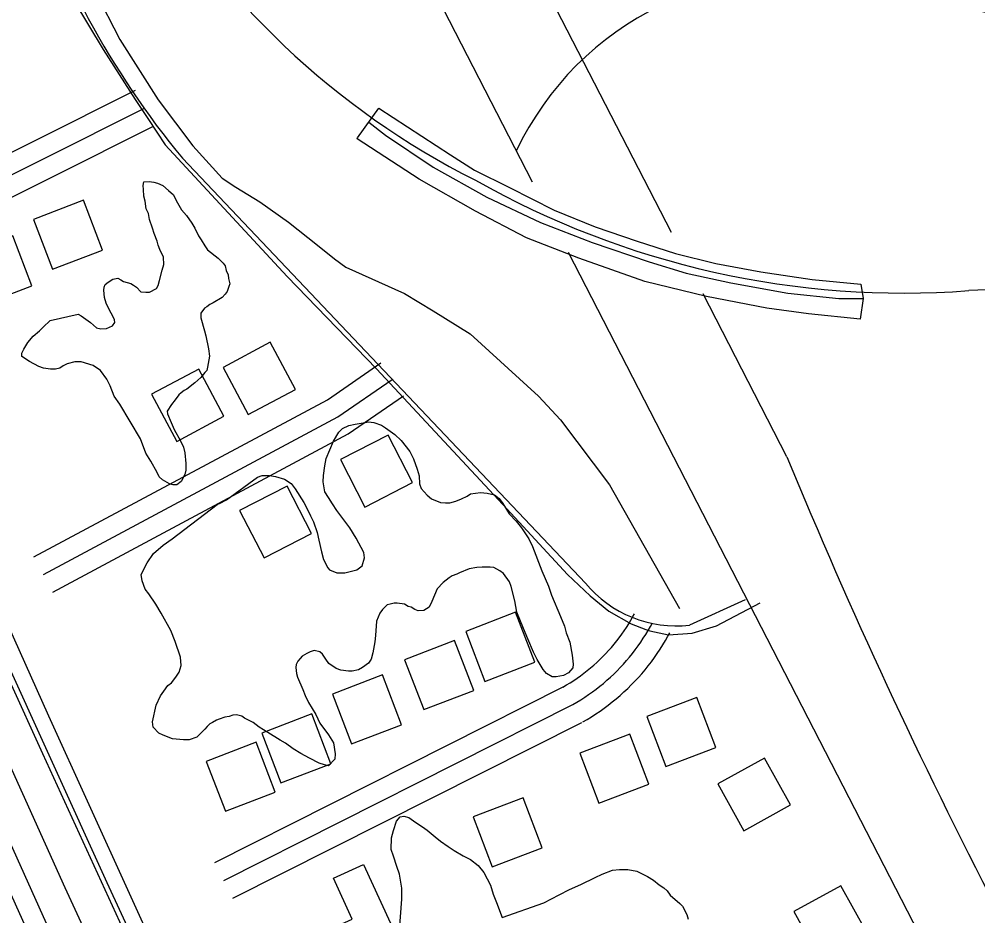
# Model space of a CAD drawing. Extents: x 3313442 to 3351311, y 721974 to 747360.
# Drawn here: x 3326081 to 3326799, y 739955 to 740626 of the extents above; entities that cross this region are included whole.
import ezdxf

# ---------------------------------------------------------------- set-up
doc = ezdxf.new("R2010")
doc.units = 0
for name, color, linetype in [('V-BLDG-OTLN', 7, 'Continuous'), ('V-BRDG-OTLN', 7, 'Continuous'), ('V-RAIL-TRAK', 7, 'Continuous'), ('V-ROAD-CNTR', 7, 'Continuous'), ('V-SITE-VEGE', 7, 'Continuous'), ('V-TOPO-SHOR', 7, 'Continuous')]:
    doc.layers.add(name, color=color, linetype=linetype)

msp = doc.modelspace()

# ---------------------------------------------------------------- linework, layer by layer
at = {"layer": 'V-BLDG-OTLN'}
for points in [[(3326092.03, 740476.4), (3326106.33, 740439.04), (3326143.69, 740453.34), (3326129.38, 740490.7)], [(3326039.3, 740449.76), (3326053.6, 740412.41), (3326090.96, 740426.71), (3326076.66, 740464.07)], [(3326252.66, 740330.31), (3326287.97, 740349.1), (3326269.18, 740384.41), (3326233.87, 740365.62)], [(3326199.25, 740310.24), (3326234.56, 740329.03), (3326215.77, 740364.34), (3326180.46, 740345.55)], [(3326357.32, 740315.01), (3326321.72, 740296.77), (3326339.96, 740261.17), (3326375.56, 740279.42)], [(3326281.92, 740276.89), (3326246.32, 740258.64), (3326264.56, 740223.05), (3326300.16, 740241.29)], [(3326415.44, 740168.09), (3326429.74, 740130.73), (3326467.09, 740145.03), (3326452.79, 740182.39)], [(3326369.73, 740146.94), (3326384.03, 740109.58), (3326421.39, 740123.88), (3326407.09, 740161.24)], [(3326315.73, 740121.23), (3326330.03, 740083.87), (3326367.39, 740098.17), (3326353.09, 740135.53)], [(3326550.91, 740104.36), (3326565.21, 740067.01), (3326602.57, 740081.31), (3326588.27, 740118.67)], [(3326262.92, 740092.07), (3326277.22, 740054.71), (3326314.57, 740069.01), (3326300.27, 740106.37)], [(3326500.83, 740076.87), (3326515.13, 740039.51), (3326552.49, 740053.81), (3326538.19, 740091.17)], [(3326221.32, 740070.86), (3326235.62, 740033.5), (3326272.98, 740047.8), (3326258.68, 740085.16)], [(3326658.4, 740038.33), (3326639.04, 740073.33), (3326604.04, 740053.97), (3326623.4, 740018.97)], [(3326421.03, 740029.24), (3326435.33, 739991.89), (3326472.69, 740006.19), (3326458.39, 740043.54)], [(3326339.03, 739993.72), (3326364.91, 739937.35), (3326318.69, 739916.13), (3326306.8, 739942.02), (3326330.47, 739952.9), (3326316.48, 739983.36)], [(3326715.37, 739942.78), (3326696.01, 739977.78), (3326661, 739958.42), (3326680.36, 739923.42)]]:
    msp.add_lwpolyline(points, close=True, dxfattribs=at)
at = {"layer": 'V-BRDG-OTLN'}
msp.add_lwpolyline([(3326334.45, 740537.33), (3326350.53, 740559.57), (3326404.03, 740524.68), (3326422.11, 740513.24), (3326448.07, 740500.37), (3326481.56, 740483.27), (3326512.19, 740470.82), (3326543.56, 740460.06), (3326572.48, 740450.96), (3326602.51, 740443.38), (3326636.27, 740437.14), (3326674.52, 740431.5), (3326710.88, 740427.9), (3326712.67, 740417.1), (3326710.38, 740401.72), (3326671.96, 740405.68), (3326640.65, 740410.07), (3326595.44, 740418.64), (3326549.46, 740430.01), (3326500.06, 740447.34), (3326460.78, 740462.71), (3326422.77, 740482.58), (3326380.61, 740506.53), (3326334.27, 740536.62)], close=True, dxfattribs=at)
msp.add_lwpolyline([(3326342.92, 740549.05), (3326355.34, 740539.5), (3326391.14, 740515.49), (3326431.23, 740493.02), (3326471.29, 740474.1), (3326510, 740459.1), (3326552.64, 740444.71), (3326580.24, 740436.16), (3326613.83, 740428.8), (3326656.4, 740421.14), (3326694.45, 740417.18), (3326712.67, 740417.1)], dxfattribs=at)
at = {"layer": 'V-RAIL-TRAK'}
msp.add_lwpolyline([(3326699.83, 738760.48), (3326584.4, 739013.87), (3326466.7, 739269.12), (3326443.12, 739319.77), (3326380.79, 739459.82), (3326247.2, 739753.3), (3326099.1, 740076.43), (3325975.45, 740348.28), (3325938.98, 740429.57), (3325854.32, 740614.91), (3325750.77, 740838.45), (3325632.08, 741098.93), (3325572.79, 741229.74), (3325517.73, 741353.19), (3325394.66, 741622.05), (3325260.62, 741915.44), (3325221.65, 741999.15), (3325183.41, 742083.86), (3325182.84, 742085.11)], dxfattribs=at)
at = {"layer": 'V-ROAD-CNTR'}
for points in [[(3326777.24, 738600.48), (3326777.1, 738600.72), (3326618.91, 738947.83), (3326405.99, 739419.99), (3326147.3, 739979.94), (3325907.78, 740506.48), (3325622.27, 741132.26), (3325395.43, 741626.86), (3325163.22, 742137.38), (3324819.8, 742890.41), (3324514.3, 743562.58), (3324154.85, 744348.99), (3323646.92, 745459.79), (3323606.47, 745547.89)], [(3325432.52, 742511.85), (3326465.05, 740504.49)], [(3326569.36, 740466.48), (3326446.26, 740705.79), (3326030.26, 741509.41), (3325629.63, 742267.04)], [(3325493.66, 741244.92), (3325488.24, 741244.24), (3325537.47, 741161.21), (3325565.55, 741106.46), (3326367.22, 739321.09)], [(3326073.76, 740833.39), (3326090.53, 740764.97), (3326099.25, 740741.71), (3326107.71, 740715.04), (3326117.58, 740690.65), (3326138.42, 740646.72), (3326156.63, 740611.03), (3326185.44, 740565.74), (3326211.32, 740531.53), (3326233.13, 740507.24), (3326243.43, 740500.49), (3326261.44, 740489.55), (3326282.89, 740474.35), (3326304.65, 740457.18), (3326317.25, 740446.75), (3326325.84, 740440.56), (3326369.52, 740421), (3326390.96, 740408.09), (3326418.7, 740390.67), (3326469.99, 740344.15), (3326486.35, 740326.35), (3326522.87, 740277.72), (3326575.39, 740185.12)], [(3326068.02, 740795.2), (3326076.75, 740764), (3326088.78, 740719.17), (3326103.37, 740679.99), (3326122.28, 740639.91), (3326144.33, 740603.41), (3326168.27, 740565.99), (3326178.12, 740551.12)], [(3326168.26, 740572.76), (3325943.15, 740459.99)], [(3326174.97, 740559.35), (3325949.87, 740446.58)], [(3326178.12, 740551.12), (3326190.68, 740532.12), (3326281.84, 740433.73), (3326348.57, 740364.69), (3326443.13, 740262.95), (3326491.55, 740210.6), (3326508.55, 740194.65), (3326522.51, 740183.36), (3326539.26, 740173.78), (3326550.27, 740169.58)], [(3326181.69, 740545.94), (3325956.59, 740433.17)], [(3326505.01, 740204.23), (3326203.51, 740522.11)], [(3328964.32, 740502.71), (3326791.74, 740423.06)], [(3326492.07, 740451.96), (3326819.85, 739814.72), (3327059.05, 739341.53)], [(3326655.59, 740298.82), (3326592.97, 740420.58)], [(3325891.83, 740416.43), (3326376.8, 739336.38)], [(3326092.41, 740223.79), (3326311.95, 740341.46), (3326351.9, 740369.02)], [(3326099.5, 740210.57), (3326319.78, 740328.63), (3326360.42, 740356.68)], [(3326106.59, 740197.35), (3326327.61, 740315.81), (3326368.94, 740344.33)], [(3326550.27, 740169.58), (3326553.17, 740168.48), (3326567.24, 740165.61), (3326584.83, 740166.9), (3326602.94, 740172.31), (3326635.73, 740189.36)], [(3326624.35, 740191.7), (3326582.87, 740172.73)], [(3326488.07, 740126.45), (3326490.93, 740128.1), (3326493.6, 740129.73), (3326496.24, 740131.42), (3326498.83, 740133.16), (3326501.39, 740134.97), (3326503.9, 740136.84), (3326506.37, 740138.76), (3326508.8, 740140.74), (3326511.18, 740142.78), (3326513.51, 740144.87), (3326515.79, 740147.01), (3326518.02, 740149.21), (3326520.2, 740151.45), (3326522.33, 740153.75), (3326524.41, 740156.09), (3326526.43, 740158.48), (3326528.39, 740160.92), (3326530.3, 740163.4), (3326532.15, 740165.92), (3326533.95, 740168.49), (3326535.68, 740171.09), (3326537.35, 740173.74), (3326538.96, 740176.43), (3326540.52, 740179.17), (3326541.67, 740181.28)], [(3326495.57, 740113.46), (3326498.58, 740115.19), (3326501.55, 740117), (3326504.48, 740118.88), (3326507.36, 740120.82), (3326510.2, 740122.83), (3326512.99, 740124.9), (3326515.73, 740127.04), (3326518.42, 740129.23), (3326521.06, 740131.49), (3326523.65, 740133.81), (3326526.18, 740136.19), (3326528.66, 740138.63), (3326531.08, 740141.12), (3326533.45, 740143.67), (3326535.75, 740146.27), (3326537.99, 740148.93), (3326540.18, 740151.63), (3326542.3, 740154.39), (3326544.35, 740157.19), (3326546.34, 740160.04), (3326548.27, 740162.94), (3326550.12, 740165.87), (3326551.91, 740168.85), (3326553.63, 740171.87), (3326554.85, 740174.11)], [(3326503.07, 740100.47), (3326506.23, 740102.29), (3326509.5, 740104.28), (3326512.71, 740106.34), (3326515.88, 740108.47), (3326519, 740110.68), (3326522.07, 740112.96), (3326525.08, 740115.31), (3326528.04, 740117.72), (3326530.95, 740120.21), (3326533.79, 740122.76), (3326536.58, 740125.38), (3326539.3, 740128.06), (3326541.96, 740130.79), (3326544.56, 740133.6), (3326547.1, 740136.46), (3326549.56, 740139.38), (3326551.96, 740142.35), (3326554.29, 740145.38), (3326556.55, 740148.46), (3326558.74, 740151.59), (3326560.85, 740154.78), (3326562.9, 740158.01), (3326564.86, 740161.28), (3326566.74, 740164.58), (3326568.03, 740166.95)], [(3326227.73, 739995.23), (3326488.82, 740126.85)], [(3326234.48, 739981.84), (3326495.57, 740113.46)], [(3326241.23, 739968.45), (3326502.32, 740100.06)]]:
    msp.add_lwpolyline(points, dxfattribs=at)
for centre, radius, start, end in [((3326700.69, 740932.65), 644.77, 197.10173, 219.54752), ((3326690.76, 741039.24), 597.02, 209.65236, 243.31651), ((3326661.91, 740428.38), 231.09, 77.4421, 154.58562), ((3327648.41, 744261.52), 3727.08, 255.45136, 260.38289), ((3326743.26, 741071.35), 650.1, 240.45227, 274.27676), ((3330650.66, 741947.98), 4322.07, 202.43078, 207.38129), ((3326573.18, 740260.76), 88.57, 219.66862, 276.2761)]:
    msp.add_arc(centre, radius, start, end, dxfattribs=at)
at = {"layer": 'V-SITE-VEGE'}
for points in [[(3326182.27, 740465.86), (3326181.1, 740469.83), (3326178.77, 740476.35), (3326178.17, 740480.9), (3326176.43, 740484.3), (3326175.53, 740489.98), (3326174.65, 740493.67), (3326174.33, 740498.79), (3326174.02, 740501.63), (3326174.56, 740504.47), (3326178.54, 740504.79), (3326182.24, 740504.25), (3326184.81, 740503.42), (3326188.81, 740501.75), (3326193.1, 740498.08), (3326196.83, 740494.7), (3326198.85, 740490.45), (3326202.89, 740483.66), (3326206.62, 740479.42), (3326210.65, 740473.48), (3326212.67, 740469.8), (3326215.56, 740464.14), (3326217.57, 740461.02), (3326220.17, 740456.49), (3326222.18, 740453.67), (3326230.2, 740447.47), (3326233.93, 740443.52), (3326235.36, 740441.54), (3326236.24, 740438.14), (3326237.69, 740435.02), (3326238, 740432.18), (3326238.88, 740428.2), (3326238.33, 740426.21), (3326236.94, 740422.5), (3326235.53, 740420.5), (3326233.28, 740417.92), (3326226.48, 740413.88), (3326223.94, 740412.72)], [(3326223.94, 740412.72), (3326221.67, 740411), (3326219.97, 740409.85), (3326217.16, 740406.13), (3326217.19, 740402.72), (3326220.11, 740393.07), (3326220.99, 740389.38), (3326223.06, 740379.44), (3326223.68, 740374.04), (3326222.32, 740365.78), (3326221.77, 740363.22), (3326220.37, 740361.79), (3326217.26, 740358.07), (3326212.75, 740354.05), (3326206.81, 740349.45), (3326204.83, 740348.3), (3326202.57, 740346.57), (3326200.87, 740345.13), (3326198.06, 740341.42), (3326195.24, 740337.98), (3326192.15, 740332.84), (3326192.46, 740330.85), (3326195.07, 740324.33), (3326197.38, 740319.22), (3326202, 740310.73), (3326204.32, 740305.92), (3326205.2, 740301.66), (3326206.12, 740293.7), (3326206.16, 740288.86), (3326205.33, 740285.45), (3326202.53, 740280.31), (3326199.42, 740277.72), (3326196.58, 740277.7), (3326193.73, 740278.53), (3326188.58, 740281.61), (3326186.01, 740283.87), (3326184.56, 740286.98), (3326179.94, 740295.48), (3326176.2, 740301.42), (3326172.13, 740312.2), (3326156.56, 740338.24), (3326152.53, 740344.18), (3326149.34, 740351.83), (3326147.03, 740356.93), (3326142.14, 740363.43), (3326136.7, 740367.09), (3326127.87, 740369.86), (3326123.03, 740369.82), (3326117.35, 740368.35), (3326114.24, 740366.91), (3326111.69, 740365.18), (3326108.57, 740364.3), (3326104.87, 740364.27), (3326099.46, 740365.08), (3326096.04, 740366.19), (3326089.18, 740370.12), (3326083.47, 740373.77), (3326083.45, 740376.33), (3326084.85, 740379.18), (3326087.93, 740384.33), (3326091.88, 740388.91), (3326096.68, 740392.93), (3326099.22, 740395.8), (3326104.58, 740400.67), (3326125.59, 740405.39), (3326127.87, 740404.28), (3326134.74, 740399.21), (3326139.32, 740395.27), (3326142.46, 740394.44), (3326146.72, 740394.76), (3326151.25, 740396.78), (3326152.94, 740399.35), (3326152.64, 740401.34), (3326151.19, 740404.46), (3326149.17, 740407.86), (3326146.57, 740413.81), (3326145.11, 740418.06), (3326144.78, 740423.46), (3326145.05, 740425.74), (3326145.6, 740427.74), (3326147.86, 740429.46), (3326151.54, 740431.77), (3326155.24, 740432.37), (3326157.52, 740431.25), (3326159.52, 740429.84), (3326164.94, 740428.46), (3326166.94, 740427.06), (3326169.22, 740425.65), (3326172.38, 740422.26), (3326176.08, 740422.01), (3326178.92, 740422.03), (3326184.02, 740424.63), (3326185.43, 740426.92), (3326186.25, 740430.62), (3326188.46, 740438.32), (3326189.56, 740442.6), (3326189.24, 740448), (3326186.63, 740453.95), (3326185.47, 740457.07), (3326184.59, 740460.19), (3326182.27, 740465.86)], [(3326198.09, 740160.53), (3326194.9, 740168.76), (3326187.68, 740181.78), (3326183.64, 740188.58), (3326178.47, 740196.21), (3326175.59, 740199.6), (3326173.27, 740205.84), (3326172.66, 740210.67), (3326177.14, 740219.52), (3326181.92, 740226.39), (3326188.98, 740232.7), (3326195.77, 740237.31), (3326229.4, 740263.17), (3326231.67, 740264.04), (3326236.48, 740266.64), (3326259.67, 740283.61), (3326263.07, 740284.77), (3326268.76, 740284.82), (3326273.03, 740284), (3326279.88, 740282.06), (3326284.74, 740278.69), (3326287.9, 740274.73), (3326294.24, 740264.55), (3326296.26, 740260.86), (3326299.43, 740254.63), (3326301.46, 740250.1), (3326304.37, 740242.16), (3326305.55, 740236.48), (3326307.62, 740227.68), (3326309.08, 740222), (3326312.26, 740215.77), (3326313.41, 740214.08), (3326319.12, 740211.85), (3326325.09, 740211.9), (3326333.89, 740214.24), (3326337.85, 740217.12), (3326339.79, 740223.1), (3326339.19, 740227.08), (3326333.41, 740237.84), (3326328.8, 740245.48), (3326319.03, 740258.49), (3326315.86, 740263.58), (3326312.69, 740268.39), (3326310.1, 740272.64), (3326308.9, 740280.02), (3326309.15, 740284.86), (3326309.94, 740291.97), (3326311.04, 740297.39), (3326316.62, 740310.52), (3326320.55, 740317.09), (3326323.37, 740319.95), (3326327.9, 740322.27), (3326332.73, 740323.16), (3326338.69, 740324.06), (3326342.67, 740324.95), (3326346.66, 740324.41), (3326352.36, 740322.46), (3326355.5, 740320.5), (3326362.37, 740315.43), (3326367.24, 740310.92), (3326373.56, 740302.72), (3326376.45, 740297.34), (3326379.08, 740289.4), (3326380.54, 740284.58), (3326380.87, 740278.61), (3326382.03, 740274.92), (3326386.62, 740270.12), (3326389.77, 740267.3), (3326396.62, 740264.52), (3326400.32, 740264.26), (3326403.45, 740264.29), (3326407.99, 740265.46), (3326412.24, 740267.2), (3326416.49, 740269.22), (3326419.04, 740270.95), (3326426.42, 740272.15), (3326431.55, 740271.62), (3326436.96, 740270.24), (3326440.4, 740267.43), (3326443.27, 740263.75), (3326447.88, 740256.11), (3326453.05, 740250.46), (3326457.07, 740245.66), (3326462.54, 740237.46), (3326465.43, 740231.51), (3326472.4, 740213.36), (3326477.33, 740202.03), (3326479.66, 740195.22), (3326486.33, 740179.35), (3326489.23, 740171.98), (3326490.69, 740167.15), (3326493.31, 740160.06), (3326495.09, 740150.41), (3326495.71, 740143.59), (3326495.45, 740140.74), (3326492.35, 740137.02), (3326488.67, 740135), (3326482.99, 740134.1), (3326480.15, 740134.08), (3326475.86, 740136.6), (3326473.28, 740139.71)], [(3326436.55, 740215.92), (3326433.7, 740216.18), (3326427.73, 740216.13), (3326423.75, 740215.82), (3326418.07, 740214.92), (3326410.7, 740212.01), (3326408.71, 740210.86), (3326405.31, 740209.69), (3326403.05, 740208.25), (3326398.52, 740204.8), (3326394.01, 740199.94), (3326390.11, 740190.52), (3326388.15, 740186.24), (3326384.19, 740183.65), (3326379.93, 740183.61), (3326377.36, 740184.44), (3326374.5, 740186.13), (3326372.5, 740186.68), (3326369.65, 740188.36), (3326364.24, 740189.17), (3326361.96, 740189.15), (3326358.84, 740188.56), (3326356.57, 740187.97), (3326353.19, 740184.53), (3326351.22, 740181.67), (3326348.7, 740175.68), (3326347.94, 740165.15), (3326347.4, 740160.31), (3326346.05, 740152.06), (3326344.67, 740147.21), (3326342.7, 740144.35), (3326338.17, 740141.18), (3326335.34, 740139.45), (3326330.52, 740138.28), (3326327.67, 740138.25), (3326321.98, 740139.06), (3326318.55, 740140.45), (3326313.12, 740144.11), (3326310.82, 740147.22), (3326308.23, 740151.18), (3326306.23, 740152.87), (3326301.95, 740153.69), (3326299.12, 740152.82), (3326296.57, 740151.66), (3326293.17, 740149.64), (3326291.48, 740147.92), (3326289.78, 740145.91), (3326288.67, 740143.34), (3326288.4, 740141.07), (3326288.72, 740136.52), (3326289.6, 740133.97), (3326293.66, 740124.61), (3326295.4, 740120.08), (3326297.71, 740114.98), (3326303.19, 740105.92), (3326306.37, 740099.41), (3326312.7, 740090.64), (3326316.45, 740084.7), (3326317.65, 740076.45), (3326317.4, 740072.47), (3326312.88, 740067.6), (3326309.75, 740068.15), (3326305.76, 740069.54), (3326298.62, 740073.18), (3326292.05, 740076.82), (3326286.33, 740080.19), (3326280.61, 740084.41), (3326276.61, 740086.65), (3326267.46, 740092.55), (3326260.89, 740096.48), (3326256.31, 740099.86), (3326250.03, 740103.22), (3326248.02, 740104.62), (3326244.04, 740105.73), (3326241.19, 740105.42), (3326238.36, 740104.55), (3326235.23, 740103.95), (3326230.98, 740102.49), (3326229, 740101.63), (3326225.88, 740099.89), (3326223.9, 740099.02), (3326221.92, 740097.02), (3326220.23, 740095.01), (3326214.31, 740088.99), (3326208.64, 740086.96), (3326204.37, 740086.92), (3326196.12, 740087.71), (3326188.98, 740090.5), (3326185.84, 740091.9), (3326181.54, 740096.41), (3326181.23, 740100.39), (3326183.97, 740112.93), (3326187.04, 740119.77), (3326189.57, 740123.49), (3326192.67, 740127.5), (3326195.21, 740129.51), (3326198.59, 740133.8), (3326201.12, 740137.52), (3326202.5, 740142.65), (3326202.16, 740148.91), (3326198.09, 740160.53)], [(3326473.28, 740139.71), (3326468.95, 740147.07), (3326466.06, 740152.45), (3326462, 740162.66), (3326458.53, 740170.31), (3326453.59, 740182.5), (3326452.1, 740191.02), (3326449.46, 740201.8), (3326448.29, 740205.21), (3326443.69, 740211.43), (3326440.83, 740213.4), (3326436.55, 740215.92)], [(3326365.92, 739944.6), (3326367.73, 739967.65), (3326367.66, 739975.9), (3326365.87, 739986.41), (3326363.83, 739992.08), (3326361.49, 740000.02), (3326359.74, 740004.84), (3326359.96, 740013.66), (3326361.34, 740019.07), (3326363.56, 740026.2), (3326366.38, 740029.35), (3326369.21, 740029.95), (3326372.92, 740028.84), (3326378.07, 740025.18), (3326383.22, 740021.81), (3326386.65, 740019.28), (3326392.66, 740014.49), (3326396.67, 740011.11), (3326402.39, 740007.18), (3326406.68, 740004.08), (3326413.54, 740000.16), (3326418.96, 739997.35), (3326424.69, 739992.85), (3326429, 739987.76), (3326433.91, 739978.14), (3326435.95, 739971.61), (3326438.56, 739965.37), (3326442.63, 739954.03)], [(3326442.63, 739954.03), (3326473.83, 739965.09), (3326485.44, 739970.87), (3326493.09, 739974.91), (3326501.59, 739978.68), (3326512.36, 739983.89), (3326517.46, 739986.48), (3326525.11, 739989.39), (3326530.51, 739990), (3326536.76, 739990.05), (3326543.32, 739988.68), (3326551.31, 739984.77), (3326555.89, 739981.96), (3326560.18, 739978.58), (3326563.61, 739976.33), (3326566.19, 739974.08), (3326568.49, 739970.68), (3326575.65, 739964.48), (3326577.66, 739962.51), (3326580.83, 739956.28), (3326581.72, 739952.87)]]:
    msp.add_lwpolyline(points, dxfattribs=at)
at = {"layer": 'V-TOPO-SHOR'}
for points in [[(3325962.4, 740419.54), (3326103.22, 740104.87), (3326193.77, 739905.93), (3326305.61, 739691.8), (3326465.03, 739353.02)], [(3326399.21, 739358.68), (3326318.06, 739540.02), (3326225.79, 739737.9), (3326115.7, 739976.32), (3326022.89, 740182.18), (3325923.67, 740406.24)]]:
    msp.add_lwpolyline(points, dxfattribs=at)

doc.saveas('drawing.dxf')
